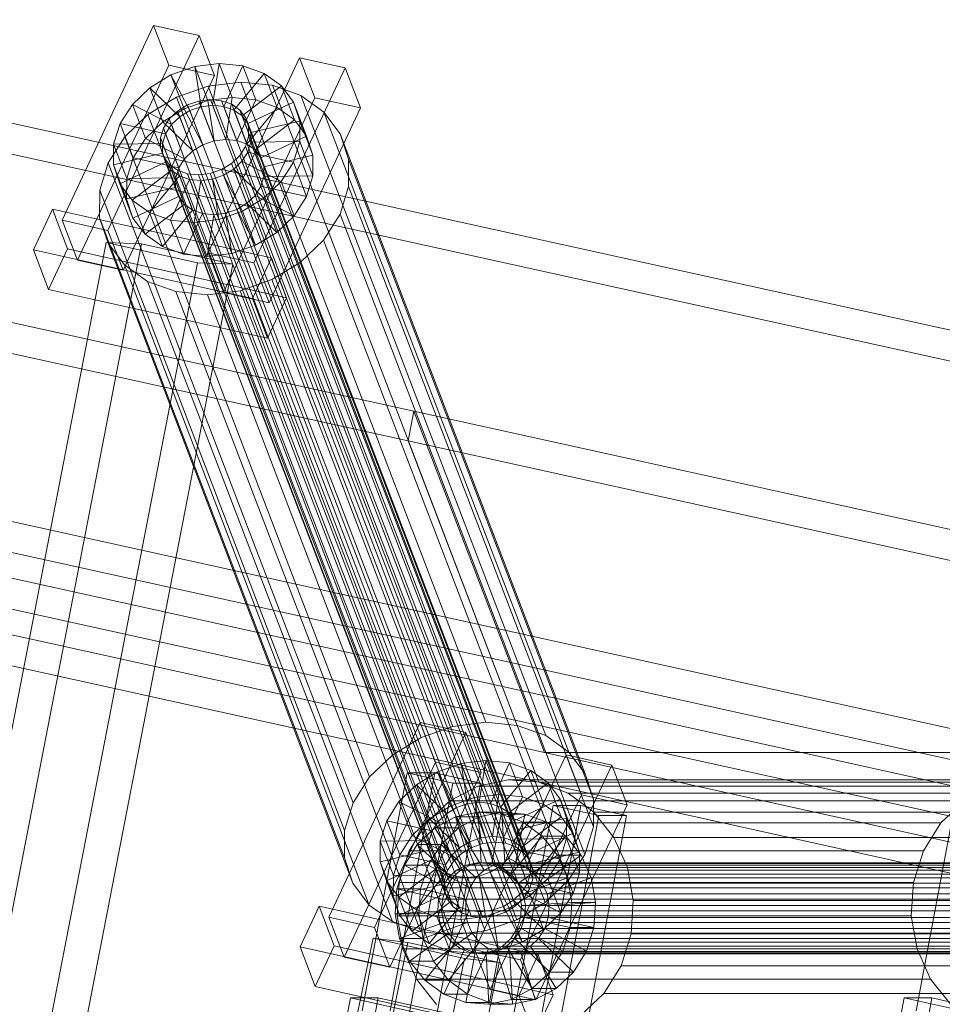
# Model space of a CAD drawing. Header units: millimetres. Extents: x -4738 to 65662, y -68080 to 6847.
# Tile 906 of 1056: x 25953 to 26135, y 864 to 1059. Entities that reach past the tile are written whole.
import ezdxf

# ---------------------------------------------------------------- set-up
doc = ezdxf.new("R2010")
doc.units = ezdxf.units.MM
doc.layers.add('lateral_C10', color=7, linetype='Continuous', lineweight=0)

msp = doc.modelspace()

# ---------------------------------------------------------------- linework, layer by layer
at = {"layer": 'lateral_C10'}
for p, q in [((26030.639, 981.537), (25146.586, 1176.52)), ((25325.001, 1176.52), (26209.054, 981.537)), ((25145.487, 1170.64), (26029.541, 975.657)), ((26207.955, 975.657), (25323.902, 1170.64)), ((26056.444, 914.084), (25172.391, 1109.067)), ((26107.241, 914.084), (25223.188, 1109.067)), ((26158.038, 914.084), (25273.985, 1109.067)), ((25171.292, 1103.187), (26055.345, 908.204)), ((25222.089, 1103.187), (26106.142, 908.204)), ((25272.887, 1103.187), (26156.94, 908.204)), ((25979.218, 1057.751), (25961.177, 1019.236)), ((25982.228, 1049.881), (25979.218, 1057.751)), ((25979.218, 1057.751), (25988.231, 1055.746)), ((25970.191, 1017.231), (25988.231, 1055.746)), ((25988.231, 1055.746), (25991.242, 1047.877)), ((26008.062, 1051.336), (25990.021, 1012.821)), ((26011.072, 1043.466), (26008.062, 1051.336)), ((26008.062, 1051.336), (26017.076, 1049.331)), ((25964.187, 1011.366), (25982.228, 1049.881)), ((25991.242, 1047.877), (25982.228, 1049.881)), ((25982.657, 1047.997), (25987.338, 1049.631)), ((25987.338, 1049.631), (25992.182, 1050.236)), ((25987.338, 1049.631), (25988.59, 1041.68)), ((25989.919, 1042.886), (25987.338, 1049.631)), ((25992.182, 1050.236), (25990.885, 1041.966)), ((25994.763, 1043.49), (25992.182, 1050.236)), ((25992.182, 1050.236), (25996.858, 1049.769)), ((25996.858, 1049.769), (25993.1, 1041.745)), ((25999.439, 1043.024), (25996.858, 1049.769)), ((25996.858, 1049.769), (26001.048, 1048.264)), ((25999.035, 1010.816), (26017.076, 1049.331)), ((26017.076, 1049.331), (26020.086, 1041.461)), ((25991.242, 1047.877), (25973.201, 1009.362)), ((25978.456, 1045.445), (25982.657, 1047.997)), ((25982.657, 1047.997), (25986.373, 1040.906)), ((25985.237, 1041.252), (25982.657, 1047.997)), ((26001.048, 1048.264), (25995.084, 1041.032)), ((26003.628, 1041.519), (26001.048, 1048.264)), ((26001.048, 1048.264), (26004.465, 1045.822)), ((25975.023, 1042.149), (25978.456, 1045.445)), ((25978.456, 1045.445), (25984.383, 1039.697)), ((25981.036, 1038.7), (25978.456, 1045.445)), ((25983.719, 1043.542), (25989.978, 1045.726)), ((25989.978, 1045.726), (25996.453, 1046.534)), ((26038.361, 919.252), (25989.978, 1045.726)), ((25996.453, 1046.534), (26002.704, 1045.911)), ((26044.836, 920.06), (25996.453, 1046.534)), ((26004.465, 1045.822), (25996.703, 1039.876)), ((26002.704, 1045.911), (26008.305, 1043.898)), ((26051.087, 919.436), (26002.704, 1045.911)), ((26007.045, 1039.077), (26004.465, 1045.822)), ((26004.465, 1045.822), (26006.877, 1042.61)), ((25978.103, 1040.13), (25983.719, 1043.542)), ((26032.102, 917.068), (25983.719, 1043.542)), ((25989.919, 1042.886), (25985.237, 1041.252)), ((25985.943, 1042.03), (25988.16, 1042.804)), ((25988.16, 1042.804), (25990.455, 1043.09)), ((26044.285, 896.094), (25988.16, 1042.804)), ((25994.763, 1043.49), (25989.919, 1042.886)), ((25991.171, 1034.935), (25989.919, 1042.886)), ((25990.455, 1043.09), (25992.67, 1042.869)), ((26046.579, 896.38), (25990.455, 1043.09)), ((25992.67, 1042.869), (25994.654, 1042.156)), ((26048.794, 896.159), (25992.67, 1042.869)), ((25993.032, 1004.951), (26011.072, 1043.466)), ((25993.465, 1035.221), (25994.763, 1043.49)), ((25999.439, 1043.024), (25994.763, 1043.49)), ((25995.68, 1035), (25999.439, 1043.024)), ((26003.628, 1041.519), (25999.439, 1043.024)), ((26008.305, 1043.898), (26012.873, 1040.634)), ((26056.688, 917.424), (26008.305, 1043.898)), ((26020.086, 1041.461), (26011.072, 1043.466)), ((25972.591, 1038.333), (25975.023, 1042.149)), ((25975.023, 1042.149), (25982.757, 1038.136)), ((25977.603, 1035.403), (25975.023, 1042.149)), ((25985.237, 1041.252), (25981.036, 1038.7)), ((25982.327, 1039.26), (25983.953, 1040.821)), ((25983.953, 1040.821), (25985.943, 1042.03)), ((26040.077, 894.111), (25983.953, 1040.821)), ((25986.373, 1040.906), (25984.383, 1039.697)), ((25988.953, 1034.161), (25985.237, 1041.252)), ((26042.067, 895.32), (25985.943, 1042.03)), ((25988.59, 1041.68), (25986.373, 1040.906)), ((25986.373, 1040.906), (25988.953, 1034.161)), ((25990.885, 1041.966), (25988.59, 1041.68)), ((25988.59, 1041.68), (25991.171, 1034.935)), ((25990.885, 1041.966), (25993.465, 1035.221)), ((25993.1, 1041.745), (25990.885, 1041.966)), ((25993.1, 1041.745), (25995.68, 1035)), ((25995.084, 1041.032), (25993.1, 1041.745)), ((25994.654, 1042.156), (25996.273, 1041)), ((26050.779, 895.446), (25994.654, 1042.156)), ((25995.084, 1041.032), (25997.665, 1034.287)), ((25996.703, 1039.876), (25995.084, 1041.032)), ((25996.273, 1041), (25997.415, 1039.478)), ((26052.397, 894.289), (25996.273, 1041)), ((25997.665, 1034.287), (26003.628, 1041.519)), ((26006.877, 1042.61), (25997.845, 1038.354)), ((26020.086, 1041.461), (26002.045, 1002.946)), ((26007.045, 1039.077), (26003.628, 1041.519)), ((26009.457, 1035.865), (26006.877, 1042.61)), ((26006.877, 1042.61), (26008.12, 1038.848)), ((25973.514, 1035.723), (25978.103, 1040.13)), ((26026.486, 913.656), (25978.103, 1040.13)), ((25981.175, 1037.452), (25982.327, 1039.26)), ((26038.451, 892.549), (25982.327, 1039.26)), ((25984.383, 1039.697), (25982.757, 1038.136)), ((25984.383, 1039.697), (25986.963, 1032.952)), ((25996.703, 1039.876), (25999.283, 1033.13)), ((25997.845, 1038.354), (25996.703, 1039.876)), ((25997.415, 1039.478), (25998.004, 1037.696)), ((26053.54, 892.768), (25997.415, 1039.478)), ((25999.283, 1033.13), (26007.045, 1039.077)), ((26009.457, 1035.865), (26007.045, 1039.077)), ((26012.873, 1040.634), (26016.098, 1036.341)), ((26061.256, 914.16), (26012.873, 1040.634)), ((25971.326, 1034.257), (25972.591, 1038.333)), ((25981.605, 1036.328), (25972.591, 1038.333)), ((25972.591, 1038.333), (25975.171, 1031.587)), ((25981.036, 1038.7), (25977.603, 1035.403)), ((25980.576, 1035.522), (25981.175, 1037.452)), ((25986.963, 1032.952), (25981.036, 1038.7)), ((25981.175, 1037.452), (26037.299, 890.742)), ((25982.757, 1038.136), (25981.605, 1036.328)), ((25982.757, 1038.136), (25985.337, 1031.39)), ((25997.845, 1038.354), (26000.426, 1031.609)), ((25998.434, 1036.572), (25997.845, 1038.354)), ((25998.004, 1037.696), (25997.999, 1035.774)), ((26054.128, 890.986), (25998.004, 1037.696)), ((26008.12, 1038.848), (25998.434, 1036.572)), ((26008.12, 1038.848), (26008.108, 1034.79)), ((26010.7, 1032.102), (26008.12, 1038.848)), ((25970.263, 1030.622), (25973.514, 1035.723)), ((26021.897, 909.249), (25973.514, 1035.723)), ((25977.603, 1035.403), (25975.171, 1031.587)), ((25985.337, 1031.39), (25977.603, 1035.403)), ((25980.57, 1033.6), (25980.576, 1035.522)), ((26036.7, 888.811), (25980.576, 1035.522)), ((25981.605, 1036.328), (25981.006, 1034.397)), ((25984.185, 1029.583), (25981.605, 1036.328)), ((25991.171, 1034.935), (25993.465, 1035.221)), ((25993.465, 1035.221), (25995.68, 1035)), ((25995.68, 1035), (25997.665, 1034.287)), ((25997.999, 1035.774), (25997.4, 1033.844)), ((26054.123, 889.064), (25997.999, 1035.774)), ((25998.429, 1034.65), (25998.434, 1036.572)), ((25998.434, 1036.572), (26001.015, 1029.827)), ((26000.426, 1031.609), (26009.457, 1035.865)), ((26010.7, 1032.102), (26009.457, 1035.865)), ((26016.098, 1036.341), (26017.759, 1031.31)), ((26064.481, 909.866), (26016.098, 1036.341)), ((25971.315, 1030.2), (25971.326, 1034.257)), ((25971.326, 1034.257), (25981.006, 1034.397)), ((25973.907, 1027.512), (25971.326, 1034.257)), ((25981.159, 1031.817), (25980.57, 1033.6)), ((26036.695, 886.889), (25980.57, 1033.6)), ((25981.006, 1034.397), (25981, 1032.475)), ((25981.006, 1034.397), (25983.586, 1027.652)), ((25986.963, 1032.952), (25988.953, 1034.161)), ((25988.953, 1034.161), (25991.171, 1034.935)), ((25997.4, 1033.844), (25996.248, 1032.036)), ((26053.524, 887.133), (25997.4, 1033.844)), ((25997.665, 1034.287), (25999.283, 1033.13)), ((25997.83, 1032.719), (25998.429, 1034.65)), ((26008.108, 1034.79), (25998.429, 1034.65)), ((25998.429, 1034.65), (26001.009, 1027.905)), ((25999.283, 1033.13), (26000.426, 1031.609)), ((26008.108, 1034.79), (26006.843, 1030.715)), ((26010.689, 1028.045), (26008.108, 1034.79)), ((25971.315, 1030.2), (25981, 1032.475)), ((25975.171, 1031.587), (25973.907, 1027.512)), ((25975.171, 1031.587), (25984.185, 1029.583)), ((25981, 1032.475), (25981.589, 1030.693)), ((25981, 1032.475), (25983.581, 1025.73)), ((25982.301, 1030.296), (25981.159, 1031.817)), ((26037.283, 885.107), (25981.159, 1031.817)), ((25984.185, 1029.583), (25985.337, 1031.39)), ((25985.337, 1031.39), (25986.963, 1032.952)), ((25996.248, 1032.036), (25994.621, 1030.475)), ((26052.372, 885.326), (25996.248, 1032.036)), ((25996.678, 1030.912), (25997.83, 1032.719)), ((26006.843, 1030.715), (25997.83, 1032.719)), ((25997.83, 1032.719), (26000.41, 1025.974)), ((26000.426, 1031.609), (26001.015, 1029.827)), ((26001.015, 1029.827), (26010.7, 1032.102)), ((26010.689, 1028.045), (26010.7, 1032.102)), ((26017.759, 1031.31), (26017.744, 1025.886)), ((26066.142, 904.836), (26017.759, 1031.31)), ((25968.572, 1025.174), (25970.263, 1030.622)), ((25970.263, 1030.622), (26018.646, 904.147)), ((25972.557, 1026.437), (25971.315, 1030.2)), ((25973.895, 1023.454), (25971.315, 1030.2)), ((25972.557, 1026.437), (25981.589, 1030.693)), ((25974.97, 1023.225), (25982.731, 1029.172)), ((25981.589, 1030.693), (25982.731, 1029.172)), ((25981.589, 1030.693), (25984.169, 1023.948)), ((25983.92, 1029.139), (25982.301, 1030.296)), ((26038.426, 883.585), (25982.301, 1030.296)), ((25982.731, 1029.172), (25984.35, 1028.015)), ((25982.731, 1029.172), (25985.312, 1022.426)), ((25983.586, 1027.652), (25984.185, 1029.583)), ((25985.904, 1028.426), (25983.92, 1029.139)), ((26040.044, 882.429), (25983.92, 1029.139)), ((25992.632, 1029.266), (25990.414, 1028.492)), ((25994.621, 1030.475), (25992.632, 1029.266)), ((26048.756, 882.555), (25992.632, 1029.266)), ((25993.062, 1028.141), (25995.051, 1029.35)), ((26050.746, 883.764), (25994.621, 1030.475)), ((25995.051, 1029.35), (25996.678, 1030.912)), ((26000.978, 1023.602), (25995.051, 1029.35)), ((25995.051, 1029.35), (25997.632, 1022.605)), ((26004.412, 1026.899), (25996.678, 1030.912)), ((25996.678, 1030.912), (25999.258, 1024.166)), ((26001.015, 1029.827), (26001.009, 1027.905)), ((26006.843, 1030.715), (26004.412, 1026.899)), ((26009.424, 1023.969), (26006.843, 1030.715)), ((25973.907, 1027.512), (25973.895, 1023.454)), ((25983.586, 1027.652), (25973.907, 1027.512)), ((25978.387, 1020.783), (25984.35, 1028.015)), ((25982.576, 1019.278), (25986.335, 1027.302)), ((25983.581, 1025.73), (25983.586, 1027.652)), ((25984.35, 1028.015), (25986.335, 1027.302)), ((25984.35, 1028.015), (25986.931, 1021.27)), ((25988.119, 1028.205), (25985.904, 1028.426)), ((26042.029, 881.716), (25985.904, 1028.426)), ((25986.335, 1027.302), (25988.549, 1027.081)), ((25986.335, 1027.302), (25988.915, 1020.557)), ((25990.414, 1028.492), (25988.119, 1028.205)), ((26044.244, 881.495), (25988.119, 1028.205)), ((25988.549, 1027.081), (25990.844, 1027.367)), ((26046.538, 881.781), (25990.414, 1028.492)), ((25990.844, 1027.367), (25993.062, 1028.141)), ((25992.096, 1019.416), (25990.844, 1027.367)), ((25990.844, 1027.367), (25993.424, 1020.622)), ((25996.778, 1021.05), (25993.062, 1028.141)), ((25993.062, 1028.141), (25995.642, 1021.396)), ((26001.009, 1027.905), (26000.41, 1025.974)), ((26001.009, 1027.905), (26010.689, 1028.045)), ((26009.424, 1023.969), (26010.689, 1028.045)), ((25974.97, 1023.225), (25972.557, 1026.437)), ((25975.138, 1019.692), (25972.557, 1026.437)), ((25983.581, 1025.73), (25973.895, 1023.454)), ((25984.169, 1023.948), (25983.581, 1025.73)), ((25987.252, 1018.812), (25988.549, 1027.081)), ((25988.549, 1027.081), (25991.13, 1020.336)), ((26000.41, 1025.974), (25999.258, 1024.166)), ((26000.41, 1025.974), (26009.424, 1023.969)), ((26004.412, 1026.899), (26000.978, 1023.602)), ((26006.992, 1020.153), (26004.412, 1026.899)), ((26017.744, 1025.886), (26016.053, 1020.438)), ((26066.127, 899.412), (26017.744, 1025.886)), ((25968.557, 1019.749), (25968.572, 1025.174)), ((26016.955, 898.699), (25968.572, 1025.174)), ((25973.895, 1023.454), (25975.138, 1019.692)), ((25984.169, 1023.948), (25975.138, 1019.692)), ((25985.312, 1022.426), (25984.169, 1023.948)), ((26000.978, 1023.602), (25996.778, 1021.05)), ((25999.258, 1024.166), (25997.632, 1022.605)), ((25999.258, 1024.166), (26006.992, 1020.153)), ((26003.559, 1016.857), (26000.978, 1023.602)), ((26006.992, 1020.153), (26009.424, 1023.969)), ((25959.224, 1021.442), (25955.466, 1013.418)), ((25962.235, 1013.573), (25959.224, 1021.442)), ((25959.224, 1021.442), (26002.491, 1011.819)), ((25978.387, 1020.783), (25974.97, 1023.225)), ((25977.55, 1016.48), (25974.97, 1023.225)), ((25985.312, 1022.426), (25977.55, 1016.48)), ((25986.931, 1021.27), (25985.312, 1022.426)), ((25995.642, 1021.396), (25993.424, 1020.622)), ((25997.632, 1022.605), (25995.642, 1021.396)), ((25995.642, 1021.396), (25999.358, 1014.305)), ((25997.632, 1022.605), (26003.559, 1016.857)), ((25970.218, 1014.719), (25968.557, 1019.749)), ((26016.94, 893.275), (25968.557, 1019.749)), ((25975.138, 1019.692), (25977.55, 1016.48)), ((25982.576, 1019.278), (25978.387, 1020.783)), ((25980.967, 1014.038), (25978.387, 1020.783)), ((25986.931, 1021.27), (25980.967, 1014.038)), ((25988.915, 1020.557), (25985.156, 1012.533)), ((25988.915, 1020.557), (25986.931, 1021.27)), ((25992.096, 1019.416), (25987.252, 1018.812)), ((25991.13, 1020.336), (25988.915, 1020.557)), ((25991.13, 1020.336), (25989.832, 1012.066)), ((25993.424, 1020.622), (25991.13, 1020.336)), ((25996.778, 1021.05), (25992.096, 1019.416)), ((25994.676, 1012.671), (25992.096, 1019.416)), ((25993.424, 1020.622), (25994.676, 1012.671)), ((25999.358, 1014.305), (25996.778, 1021.05)), ((26003.559, 1016.857), (26006.992, 1020.153)), ((26016.053, 1020.438), (26012.802, 1015.336)), ((26064.436, 893.963), (26016.053, 1020.438)), ((25970.191, 1017.231), (25961.177, 1019.236)), ((25961.177, 1019.236), (25964.187, 1011.366)), ((25987.252, 1018.812), (25982.576, 1019.278)), ((25985.156, 1012.533), (25982.576, 1019.278)), ((25989.832, 1012.066), (25987.252, 1018.812)), ((25973.201, 1009.362), (25970.191, 1017.231)), ((25977.55, 1016.48), (25980.967, 1014.038)), ((25999.358, 1014.305), (26003.559, 1016.857)), ((25969.852, 1014.826), (25931.338, 816.325)), ((25938.324, 816.075), (25976.838, 1014.576)), ((25958.476, 1005.549), (25962.235, 1013.573)), ((26005.501, 1003.95), (25962.235, 1013.573)), ((25969.852, 1014.826), (25987.888, 1010.816)), ((25976.838, 1014.576), (25969.852, 1014.826)), ((25973.443, 1010.426), (25970.218, 1014.719)), ((26018.601, 888.245), (25970.218, 1014.719)), ((25994.874, 1010.566), (25976.838, 1014.576)), ((25980.967, 1014.038), (25985.156, 1012.533)), ((25994.676, 1012.671), (25999.358, 1014.305)), ((26012.802, 1015.336), (26008.212, 1010.93)), ((26061.185, 888.862), (26012.802, 1015.336)), ((25998.732, 1003.795), (25955.466, 1013.418)), ((25955.466, 1013.418), (25958.476, 1005.549)), ((25985.156, 1012.533), (25989.832, 1012.066)), ((25989.832, 1012.066), (25994.676, 1012.671)), ((25999.035, 1010.816), (25990.021, 1012.821)), ((25990.021, 1012.821), (25993.032, 1004.951)), ((25998.732, 1003.795), (26002.491, 1011.819)), ((26002.491, 1011.819), (26005.501, 1003.95)), ((25949.374, 812.315), (25987.888, 1010.816)), ((25956.36, 812.065), (25994.874, 1010.566)), ((25964.187, 1011.366), (25973.201, 1009.362)), ((25978.011, 1007.161), (25973.443, 1010.426)), ((26021.826, 883.951), (25973.443, 1010.426)), ((25987.888, 1010.816), (25994.874, 1010.566)), ((26002.045, 1002.946), (25999.035, 1010.816)), ((26008.212, 1010.93), (26002.597, 1007.518)), ((26056.595, 884.455), (26008.212, 1010.93)), ((25983.611, 1005.149), (25978.011, 1007.161)), ((26026.394, 880.687), (25978.011, 1007.161)), ((26002.597, 1007.518), (25996.338, 1005.333)), ((26050.98, 881.043), (26002.597, 1007.518)), ((25958.476, 1005.549), (26001.743, 995.926)), ((25989.862, 1004.526), (25983.611, 1005.149)), ((26031.994, 878.674), (25983.611, 1005.149)), ((25996.338, 1005.333), (25989.862, 1004.526)), ((26038.245, 878.051), (25989.862, 1004.526)), ((25993.032, 1004.951), (26002.045, 1002.946)), ((26044.721, 878.859), (25996.338, 1005.333)), ((26005.501, 1003.95), (26001.743, 995.926)), ((26001.743, 995.926), (25998.732, 1003.795)), ((26030.639, 981.537), (26029.541, 975.657)), ((26914.693, 786.554), (26030.639, 981.537)), ((26030.639, 981.537), (26056.444, 914.084)), ((26055.345, 908.204), (26029.541, 975.657)), ((26029.541, 975.657), (26913.594, 780.674)), ((26031.901, 920.034), (26013.861, 881.519)), ((26034.912, 912.165), (26031.901, 920.034)), ((26031.901, 920.034), (26040.915, 918.029)), ((26038.361, 919.252), (26032.102, 917.068)), ((26044.836, 920.06), (26038.361, 919.252)), ((26051.087, 919.436), (26044.836, 920.06)), ((26056.688, 917.424), (26051.087, 919.436)), ((26022.874, 879.514), (26040.915, 918.029)), ((26032.102, 917.068), (26026.486, 913.656)), ((26040.915, 918.029), (26043.926, 910.16)), ((26061.256, 914.16), (26056.688, 917.424)), ((26026.486, 913.656), (26021.897, 909.249)), ((26040.022, 911.915), (26044.866, 912.519)), ((26060.746, 913.619), (26042.705, 875.104)), ((26044.866, 912.519), (26043.569, 904.249)), ((26047.447, 905.774), (26044.866, 912.519)), ((26044.866, 912.519), (26049.542, 912.053)), ((26940.497, 719.101), (26056.444, 914.084)), ((26056.444, 914.084), (26107.241, 914.084)), ((26063.756, 905.749), (26060.746, 913.619)), ((26060.746, 913.619), (26069.76, 911.614)), ((26064.481, 909.866), (26061.256, 914.16)), ((26991.294, 719.101), (26107.241, 914.084)), ((26107.241, 914.084), (26158.038, 914.084)), ((26016.871, 873.65), (26034.912, 912.165)), ((26043.926, 910.16), (26034.912, 912.165)), ((26035.34, 910.281), (26040.022, 911.915)), ((26040.022, 911.915), (26041.274, 903.963)), ((26042.603, 905.169), (26040.022, 911.915)), ((26049.542, 912.053), (26045.784, 904.029)), ((26053.731, 910.547), (26047.768, 903.315)), ((26052.123, 905.307), (26049.542, 912.053)), ((26049.542, 912.053), (26053.731, 910.547)), ((26051.719, 873.099), (26069.76, 911.614)), ((26056.312, 903.802), (26053.731, 910.547)), ((26053.731, 910.547), (26057.149, 908.105)), ((26069.76, 911.614), (26072.77, 903.745)), ((26021.897, 909.249), (26018.646, 904.147)), ((26029.321, 910.062), (26020.463, 863.037)), ((26043.926, 910.16), (26025.885, 871.645)), ((26025.934, 863.037), (26034.792, 910.062)), ((26034.792, 910.062), (26029.321, 910.062)), ((26029.321, 910.062), (26038.339, 908.058)), ((26031.14, 907.728), (26035.34, 910.281)), ((26043.81, 908.058), (26034.792, 910.062)), ((26035.34, 910.281), (26039.056, 903.189)), ((26037.921, 903.535), (26035.34, 910.281)), ((26043.264, 907.416), (26049.257, 908.674)), ((26049.257, 908.674), (26055.345, 908.204)), ((26150.851, 908.674), (26049.257, 908.674)), ((26066.142, 904.836), (26064.481, 909.866)), ((26138.731, 910.062), (26129.873, 863.037)), ((26027.706, 904.432), (26031.14, 907.728)), ((26029.481, 861.032), (26038.339, 908.058)), ((26031.14, 907.728), (26037.067, 901.98)), ((26033.72, 900.983), (26031.14, 907.728)), ((26043.81, 908.058), (26034.952, 861.032)), ((26037.775, 904.516), (26043.264, 907.416)), ((26038.339, 908.058), (26043.81, 908.058)), ((26144.859, 907.416), (26043.264, 907.416)), ((26057.149, 908.105), (26049.387, 902.159)), ((26106.142, 908.204), (26055.345, 908.204)), ((26055.345, 908.204), (26939.398, 713.221)), ((26055.345, 908.204), (26061.114, 906.038)), ((26156.94, 908.204), (26055.345, 908.204)), ((26059.729, 901.36), (26057.149, 908.105)), ((26057.149, 908.105), (26059.561, 904.894)), ((26156.94, 908.204), (26106.142, 908.204)), ((26106.142, 908.204), (26990.195, 713.221)), ((26042.603, 905.169), (26037.921, 903.535)), ((26047.447, 905.774), (26042.603, 905.169)), ((26043.855, 897.218), (26042.603, 905.169)), ((26045.715, 867.234), (26063.756, 905.749)), ((26046.149, 897.504), (26047.447, 905.774)), ((26052.123, 905.307), (26047.447, 905.774)), ((26048.364, 897.283), (26052.123, 905.307)), ((26059.561, 904.894), (26050.529, 900.638)), ((26056.312, 903.802), (26052.123, 905.307)), ((26062.141, 898.148), (26059.561, 904.894)), ((26059.561, 904.894), (26060.803, 901.131)), ((26061.114, 906.038), (26066.17, 902.324)), ((26162.708, 906.038), (26061.114, 906.038)), ((26072.77, 903.745), (26063.756, 905.749)), ((26066.127, 899.412), (26066.142, 904.836)), ((26018.646, 904.147), (26016.955, 898.699)), ((26025.275, 900.616), (26027.706, 904.432)), ((26027.706, 904.432), (26035.44, 900.419)), ((26030.287, 897.687), (26027.706, 904.432)), ((26033.164, 900.171), (26037.775, 904.516)), ((26037.921, 903.535), (26033.72, 900.983)), ((26039.056, 903.189), (26037.067, 901.98)), ((26139.37, 904.516), (26037.775, 904.516)), ((26041.637, 896.444), (26037.921, 903.535)), ((26041.274, 903.963), (26039.056, 903.189)), ((26039.056, 903.189), (26041.637, 896.444)), ((26043.569, 904.249), (26041.274, 903.963)), ((26041.274, 903.963), (26043.855, 897.218)), ((26043.569, 904.249), (26046.149, 897.504)), ((26045.784, 904.029), (26043.569, 904.249)), ((26045.784, 904.029), (26048.364, 897.283)), ((26047.768, 903.315), (26045.784, 904.029)), ((26047.768, 903.315), (26050.348, 896.57)), ((26049.387, 902.159), (26047.768, 903.315)), ((26058.179, 903.647), (26049.321, 856.622)), ((26050.348, 896.57), (26056.312, 903.802)), ((26072.77, 903.745), (26054.729, 865.23)), ((26054.792, 856.622), (26063.65, 903.647)), ((26059.729, 901.36), (26056.312, 903.802)), ((26063.65, 903.647), (26058.179, 903.647)), ((26058.179, 903.647), (26067.197, 901.642)), ((26072.668, 901.642), (26063.65, 903.647)), ((26139.37, 904.516), (26134.759, 900.171)), ((26033.72, 900.983), (26030.287, 897.687)), ((26039.647, 895.235), (26033.72, 900.983)), ((26034.769, 899.175), (26038.875, 901.344)), ((26037.067, 901.98), (26035.44, 900.419)), ((26037.067, 901.98), (26039.647, 895.235)), ((26038.875, 901.344), (26043.358, 902.285)), ((26038.875, 901.344), (26041.786, 891.857)), ((26043.564, 901.344), (26038.875, 901.344)), ((26043.564, 901.344), (26039.458, 899.175)), ((26043.358, 902.285), (26043.909, 892.303)), ((26048.047, 902.285), (26043.358, 902.285)), ((26043.358, 902.285), (26047.912, 901.934)), ((26048.047, 902.285), (26043.564, 901.344)), ((26046.475, 891.857), (26043.564, 901.344)), ((26047.912, 901.934), (26046.066, 892.137)), ((26052.601, 901.934), (26047.912, 901.934)), ((26047.912, 901.934), (26052.227, 900.313)), ((26048.598, 892.303), (26048.047, 902.285)), ((26052.601, 901.934), (26048.047, 902.285)), ((26049.387, 902.159), (26051.967, 895.414)), ((26050.529, 900.638), (26049.387, 902.159)), ((26050.755, 892.137), (26052.601, 901.934)), ((26060.803, 901.131), (26051.118, 898.855)), ((26051.967, 895.414), (26059.729, 901.36)), ((26056.916, 900.313), (26052.601, 901.934)), ((26058.339, 854.617), (26067.197, 901.642)), ((26062.141, 898.148), (26059.729, 901.36)), ((26060.803, 901.131), (26060.792, 897.074)), ((26063.384, 894.386), (26060.803, 901.131)), ((26072.668, 901.642), (26063.81, 854.617)), ((26066.17, 902.324), (26070.169, 897.315)), ((26167.765, 902.324), (26066.17, 902.324)), ((26067.197, 901.642), (26072.668, 901.642)), ((26024.01, 896.54), (26025.275, 900.616)), ((26034.288, 898.611), (26025.275, 900.616)), ((26025.275, 900.616), (26027.855, 893.871)), ((26029.745, 894.678), (26033.164, 900.171)), ((26031.32, 895.925), (26034.769, 899.175)), ((26134.759, 900.171), (26033.164, 900.171)), ((26035.44, 900.419), (26034.288, 898.611)), ((26034.769, 899.175), (26039.841, 890.83)), ((26039.458, 899.175), (26034.769, 899.175)), ((26035.44, 900.419), (26038.021, 893.674)), ((26039.458, 899.175), (26036.009, 895.925)), ((26044.53, 890.83), (26039.458, 899.175)), ((26052.227, 900.313), (26048.11, 891.369)), ((26050.529, 900.638), (26053.11, 893.892)), ((26051.118, 898.855), (26050.529, 900.638)), ((26051.112, 896.933), (26051.118, 898.855)), ((26051.118, 898.855), (26053.698, 892.11)), ((26056.916, 900.313), (26052.227, 900.313)), ((26052.227, 900.313), (26056.009, 897.535)), ((26052.799, 891.369), (26056.916, 900.313)), ((26060.698, 897.535), (26056.916, 900.313)), ((26064.436, 893.963), (26066.127, 899.412)), ((26134.759, 900.171), (26131.34, 894.678)), ((26016.955, 898.699), (26016.94, 893.275)), ((26030.287, 897.687), (26027.855, 893.871)), ((26038.021, 893.674), (26030.287, 897.687)), ((26034.288, 898.611), (26033.689, 896.681)), ((26036.869, 891.866), (26034.288, 898.611)), ((26041.637, 896.444), (26043.855, 897.218)), ((26043.855, 897.218), (26046.149, 897.504)), ((26046.149, 897.504), (26048.364, 897.283)), ((26048.364, 897.283), (26050.348, 896.57)), ((26056.009, 897.535), (26049.902, 890.053)), ((26050.513, 895.003), (26051.112, 896.933)), ((26060.792, 897.074), (26051.112, 896.933)), ((26051.112, 896.933), (26053.693, 890.188)), ((26053.11, 893.892), (26062.141, 898.148)), ((26054.591, 890.053), (26060.698, 897.535)), ((26060.698, 897.535), (26056.009, 897.535)), ((26056.009, 897.535), (26059.001, 893.788)), ((26060.792, 897.074), (26059.527, 892.998)), ((26063.69, 893.788), (26060.698, 897.535)), ((26063.372, 890.328), (26060.792, 897.074)), ((26063.384, 894.386), (26062.141, 898.148)), ((26070.169, 897.315), (26072.838, 891.352)), ((26171.764, 897.315), (26070.169, 897.315)), ((26023.999, 892.483), (26024.01, 896.54)), ((26024.01, 896.54), (26033.689, 896.681)), ((26026.59, 889.795), (26024.01, 896.54)), ((26028.763, 891.816), (26031.32, 895.925)), ((26031.32, 895.925), (26038.207, 889.291)), ((26036.009, 895.925), (26031.32, 895.925)), ((26036.009, 895.925), (26033.452, 891.816)), ((26033.689, 896.681), (26033.684, 894.759)), ((26033.689, 896.681), (26036.27, 889.935)), ((26042.896, 889.291), (26036.009, 895.925)), ((26038.021, 893.674), (26039.647, 895.235)), ((26039.647, 895.235), (26041.637, 896.444)), ((26042.067, 895.32), (26040.077, 894.111)), ((26044.285, 896.094), (26042.067, 895.32)), ((26046.579, 896.38), (26044.285, 896.094)), ((26048.794, 896.159), (26046.579, 896.38)), ((26050.779, 895.446), (26048.794, 896.159)), ((26049.362, 893.195), (26050.513, 895.003)), ((26050.348, 896.57), (26051.967, 895.414)), ((26059.527, 892.998), (26050.513, 895.003)), ((26050.513, 895.003), (26053.094, 888.257)), ((26052.397, 894.289), (26050.779, 895.446)), ((26051.967, 895.414), (26053.11, 893.892)), ((26016.94, 893.275), (26018.601, 888.245)), ((26023.999, 892.483), (26033.684, 894.759)), ((26025.241, 888.72), (26034.273, 892.976)), ((26027.855, 893.871), (26026.59, 889.795)), ((26027.752, 888.411), (26029.745, 894.678)), ((26027.855, 893.871), (26036.869, 891.866)), ((26131.34, 894.678), (26029.745, 894.678)), ((26033.684, 894.759), (26034.273, 892.976)), ((26033.684, 894.759), (26036.264, 888.013)), ((26034.273, 892.976), (26035.415, 891.455)), ((26034.273, 892.976), (26036.853, 886.231)), ((26036.869, 891.866), (26038.021, 893.674)), ((26040.077, 894.111), (26038.451, 892.549)), ((26047.735, 891.634), (26049.362, 893.195)), ((26057.095, 889.182), (26049.362, 893.195)), ((26049.362, 893.195), (26051.942, 886.45)), ((26059.001, 893.788), (26051.319, 888.278)), ((26053.54, 892.768), (26052.397, 894.289)), ((26053.11, 893.892), (26053.698, 892.11)), ((26053.698, 892.11), (26063.384, 894.386)), ((26056.008, 888.278), (26063.69, 893.788)), ((26059.527, 892.998), (26057.095, 889.182)), ((26063.69, 893.788), (26059.001, 893.788)), ((26059.001, 893.788), (26060.998, 889.328)), ((26062.108, 886.253), (26059.527, 892.998)), ((26061.185, 888.862), (26064.436, 893.963)), ((26063.372, 890.328), (26063.384, 894.386)), ((26065.687, 889.328), (26063.69, 893.788)), ((26131.34, 894.678), (26129.346, 888.411)), ((26025.241, 888.72), (26023.999, 892.483)), ((26026.579, 885.738), (26023.999, 892.483)), ((26027.271, 887.128), (26028.763, 891.816)), ((26027.653, 885.508), (26035.415, 891.455)), ((26028.763, 891.816), (26036.996, 887.344)), ((26033.452, 891.816), (26028.763, 891.816)), ((26033.452, 891.816), (26031.96, 887.128)), ((26041.685, 887.344), (26033.452, 891.816)), ((26035.415, 891.455), (26037.034, 890.298)), ((26035.415, 891.455), (26037.996, 884.71)), ((26036.27, 889.935), (26036.869, 891.866)), ((26038.451, 892.549), (26037.299, 890.742)), ((26039.059, 890.83), (26041.004, 891.857)), ((26041.786, 891.857), (26039.841, 890.83)), ((26041.004, 891.857), (26043.128, 892.303)), ((26156.666, 891.857), (26041.004, 891.857)), ((26043.909, 892.303), (26041.786, 891.857)), ((26041.786, 891.857), (26046.475, 891.857)), ((26043.128, 892.303), (26045.285, 892.137)), ((26158.789, 892.303), (26043.128, 892.303)), ((26043.909, 892.303), (26048.598, 892.303)), ((26046.066, 892.137), (26043.909, 892.303)), ((26044.53, 890.83), (26046.475, 891.857)), ((26045.285, 892.137), (26047.329, 891.369)), ((26160.947, 892.137), (26045.285, 892.137)), ((26045.745, 890.425), (26047.735, 891.634)), ((26046.066, 892.137), (26050.755, 892.137)), ((26048.11, 891.369), (26046.066, 892.137)), ((26046.475, 891.857), (26048.598, 892.303)), ((26047.329, 891.369), (26049.121, 890.053)), ((26162.991, 891.369), (26047.329, 891.369)), ((26053.662, 885.885), (26047.735, 891.634)), ((26047.735, 891.634), (26050.316, 884.888)), ((26048.11, 891.369), (26052.799, 891.369)), ((26049.902, 890.053), (26048.11, 891.369)), ((26048.598, 892.303), (26050.755, 892.137)), ((26050.755, 892.137), (26052.799, 891.369)), ((26052.799, 891.369), (26054.591, 890.053)), ((26054.128, 890.986), (26053.54, 892.768)), ((26053.698, 892.11), (26053.693, 890.188)), ((26072.838, 891.352), (26073.996, 884.841)), ((26174.433, 891.352), (26072.838, 891.352)), ((26026.59, 889.795), (26026.579, 885.738)), ((26036.27, 889.935), (26026.59, 889.795)), ((26031.071, 883.067), (26037.034, 890.298)), ((26035.26, 881.561), (26039.018, 889.585)), ((26036.214, 887.344), (26037.426, 889.291)), ((26036.264, 888.013), (26036.27, 889.935)), ((26037.299, 890.742), (26036.7, 888.811)), ((26038.207, 889.291), (26036.996, 887.344)), ((26037.034, 890.298), (26039.018, 889.585)), ((26037.034, 890.298), (26039.614, 883.553)), ((26037.426, 889.291), (26039.059, 890.83)), ((26153.087, 889.291), (26037.426, 889.291)), ((26039.841, 890.83), (26038.207, 889.291)), ((26038.207, 889.291), (26042.896, 889.291)), ((26039.018, 889.585), (26041.233, 889.364)), ((26039.018, 889.585), (26041.599, 882.84)), ((26154.721, 890.83), (26039.059, 890.83)), ((26039.841, 890.83), (26044.53, 890.83)), ((26039.936, 881.095), (26041.233, 889.364)), ((26041.233, 889.364), (26043.528, 889.651)), ((26041.233, 889.364), (26043.814, 882.619)), ((26041.685, 887.344), (26042.896, 889.291)), ((26042.896, 889.291), (26044.53, 890.83)), ((26043.528, 889.651), (26045.745, 890.425)), ((26044.78, 881.699), (26043.528, 889.651)), ((26043.528, 889.651), (26046.108, 882.905)), ((26049.462, 883.333), (26045.745, 890.425)), ((26045.745, 890.425), (26048.326, 883.679)), ((26049.121, 890.053), (26050.538, 888.278)), ((26164.782, 890.053), (26049.121, 890.053)), ((26049.902, 890.053), (26054.591, 890.053)), ((26051.319, 888.278), (26049.902, 890.053)), ((26060.998, 889.328), (26052.265, 886.165)), ((26053.693, 890.188), (26053.094, 888.257)), ((26053.524, 887.133), (26054.123, 889.064)), ((26057.095, 889.182), (26053.662, 885.885)), ((26053.693, 890.188), (26063.372, 890.328)), ((26054.123, 889.064), (26054.128, 890.986)), ((26054.591, 890.053), (26056.008, 888.278)), ((26056.954, 886.165), (26065.687, 889.328)), ((26059.676, 882.437), (26057.095, 889.182)), ((26065.687, 889.328), (26060.998, 889.328)), ((26060.998, 889.328), (26061.864, 884.458)), ((26062.108, 886.253), (26063.372, 890.328)), ((26066.553, 884.458), (26065.687, 889.328)), ((26018.601, 888.245), (26021.826, 883.951)), ((26027.653, 885.508), (26025.241, 888.72)), ((26027.822, 881.975), (26025.241, 888.72)), ((26036.264, 888.013), (26026.579, 885.738)), ((26026.948, 882.181), (26027.271, 887.128)), ((26036.289, 885.124), (26027.271, 887.128)), ((26027.271, 887.128), (26031.96, 887.128)), ((26027.319, 881.797), (26027.752, 888.411)), ((26027.752, 888.411), (26129.346, 888.411)), ((26031.96, 887.128), (26031.637, 882.181)), ((26031.96, 887.128), (26040.978, 885.124)), ((26035.508, 885.124), (26036.214, 887.344)), ((26151.876, 887.344), (26036.214, 887.344)), ((26036.853, 886.231), (26036.264, 888.013)), ((26036.996, 887.344), (26036.289, 885.124)), ((26036.7, 888.811), (26036.695, 886.889)), ((26036.996, 887.344), (26041.685, 887.344)), ((26040.978, 885.124), (26041.685, 887.344)), ((26050.538, 888.278), (26051.483, 886.165)), ((26166.199, 888.278), (26050.538, 888.278)), ((26051.319, 888.278), (26056.008, 888.278)), ((26052.265, 886.165), (26051.319, 888.278)), ((26053.094, 888.257), (26051.942, 886.45)), ((26052.372, 885.326), (26053.524, 887.133)), ((26053.094, 888.257), (26062.108, 886.253)), ((26056.008, 888.278), (26056.954, 886.165)), ((26056.595, 884.455), (26061.185, 888.862)), ((26129.346, 888.411), (26128.914, 881.797)), ((26026.579, 885.738), (26027.822, 881.975)), ((26031.071, 883.067), (26027.653, 885.508)), ((26030.234, 878.763), (26027.653, 885.508)), ((26036.853, 886.231), (26027.822, 881.975)), ((26036.695, 886.889), (26037.283, 885.107)), ((26037.996, 884.71), (26036.853, 886.231)), ((26053.662, 885.885), (26049.462, 883.333)), ((26051.942, 886.45), (26050.316, 884.888)), ((26050.746, 883.764), (26052.372, 885.326)), ((26051.483, 886.165), (26051.894, 883.859)), ((26167.145, 886.165), (26051.483, 886.165)), ((26051.942, 886.45), (26059.676, 882.437)), ((26052.265, 886.165), (26056.954, 886.165)), ((26052.675, 883.859), (26052.265, 886.165)), ((26056.243, 879.14), (26053.662, 885.885)), ((26056.954, 886.165), (26057.364, 883.859)), ((26059.676, 882.437), (26062.108, 886.253)), ((26011.908, 883.725), (26008.15, 875.701)), ((26014.919, 875.856), (26011.908, 883.725)), ((26011.908, 883.725), (26055.175, 874.102)), ((26021.826, 883.951), (26026.394, 880.687)), ((26037.996, 884.71), (26030.234, 878.763)), ((26039.614, 883.553), (26033.651, 876.321)), ((26035.354, 882.78), (26035.508, 885.124)), ((26035.508, 885.124), (26151.17, 885.124)), ((26036.289, 885.124), (26036.136, 882.78)), ((26040.978, 885.124), (26036.289, 885.124)), ((26037.283, 885.107), (26038.426, 883.585)), ((26039.614, 883.553), (26037.996, 884.71)), ((26038.426, 883.585), (26040.044, 882.429)), ((26041.599, 882.84), (26039.614, 883.553)), ((26040.825, 882.78), (26040.978, 885.124)), ((26049.462, 883.333), (26044.78, 881.699)), ((26048.326, 883.679), (26046.108, 882.905)), ((26050.316, 884.888), (26048.326, 883.679)), ((26048.326, 883.679), (26052.042, 876.588)), ((26048.756, 882.555), (26050.746, 883.764)), ((26052.042, 876.588), (26049.462, 883.333)), ((26050.316, 884.888), (26056.243, 879.14)), ((26050.98, 881.043), (26056.595, 884.455)), ((26051.894, 883.859), (26051.74, 881.515)), ((26167.555, 883.859), (26051.894, 883.859)), ((26052.522, 881.515), (26052.675, 883.859)), ((26061.864, 884.458), (26052.675, 883.859)), ((26052.675, 883.859), (26057.364, 883.859)), ((26057.364, 883.859), (26057.211, 881.515)), ((26057.364, 883.859), (26066.553, 884.458)), ((26061.864, 884.458), (26061.54, 879.51)), ((26066.553, 884.458), (26061.864, 884.458)), ((26066.229, 879.51), (26066.553, 884.458)), ((26073.996, 884.841), (26073.564, 878.227)), ((26175.591, 884.841), (26073.996, 884.841)), ((26022.874, 879.514), (26013.861, 881.519)), ((26013.861, 881.519), (26016.871, 873.65)), ((26026.948, 882.181), (26036.136, 882.78)), ((26027.814, 877.311), (26026.948, 882.181)), ((26031.637, 882.181), (26026.948, 882.181)), ((26028.477, 875.287), (26027.319, 881.797)), ((26128.914, 881.797), (26027.319, 881.797)), ((26027.822, 881.975), (26030.234, 878.763)), ((26035.26, 881.561), (26031.071, 883.067)), ((26033.651, 876.321), (26031.071, 883.067)), ((26040.825, 882.78), (26031.637, 882.181)), ((26031.637, 882.181), (26032.503, 877.311)), ((26039.936, 881.095), (26035.26, 881.561)), ((26037.84, 874.816), (26035.26, 881.561)), ((26035.765, 880.473), (26035.354, 882.78)), ((26151.016, 882.78), (26035.354, 882.78)), ((26036.136, 882.78), (26036.546, 880.473)), ((26036.136, 882.78), (26040.825, 882.78)), ((26041.599, 882.84), (26037.84, 874.816)), ((26044.78, 881.699), (26039.936, 881.095)), ((26040.044, 882.429), (26042.029, 881.716)), ((26041.235, 880.473), (26040.825, 882.78)), ((26043.814, 882.619), (26041.599, 882.84)), ((26042.029, 881.716), (26044.244, 881.495)), ((26043.814, 882.619), (26042.516, 874.35)), ((26046.108, 882.905), (26043.814, 882.619)), ((26044.244, 881.495), (26046.538, 881.781)), ((26047.36, 874.954), (26044.78, 881.699)), ((26046.108, 882.905), (26047.36, 874.954)), ((26046.538, 881.781), (26048.756, 882.555)), ((26051.74, 881.515), (26051.034, 879.294)), ((26167.402, 881.515), (26051.74, 881.515)), ((26051.815, 879.294), (26052.522, 881.515)), ((26061.54, 879.51), (26052.522, 881.515)), ((26052.522, 881.515), (26057.211, 881.515)), ((26056.243, 879.14), (26059.676, 882.437)), ((26057.211, 881.515), (26056.504, 879.294)), ((26057.211, 881.515), (26066.229, 879.51)), ((26128.914, 881.797), (26130.072, 875.287)), ((26025.885, 871.645), (26022.874, 879.514)), ((26026.394, 880.687), (26031.994, 878.674)), ((26027.814, 877.311), (26036.546, 880.473)), ((26041.235, 880.473), (26032.503, 877.311)), ((26036.711, 878.36), (26035.765, 880.473)), ((26151.426, 880.473), (26035.765, 880.473)), ((26036.546, 880.473), (26037.492, 878.36)), ((26036.546, 880.473), (26041.235, 880.473)), ((26042.516, 874.35), (26039.936, 881.095)), ((26042.181, 878.36), (26041.235, 880.473)), ((26044.721, 878.859), (26050.98, 881.043)), ((26061.54, 879.51), (26060.049, 874.822)), ((26066.229, 879.51), (26061.54, 879.51)), ((26064.738, 874.822), (26066.229, 879.51)), ((26022.592, 877.391), (26010.011, 816.564)), ((26022.592, 877.391), (26040.628, 873.381)), ((26029.465, 876.578), (26022.592, 877.391)), ((26029.81, 872.85), (26037.492, 878.36)), ((26030.234, 878.763), (26033.651, 876.321)), ((26031.994, 878.674), (26038.245, 878.051)), ((26042.181, 878.36), (26034.499, 872.85)), ((26038.128, 876.585), (26036.711, 878.36)), ((26152.372, 878.36), (26036.711, 878.36)), ((26037.492, 878.36), (26038.909, 876.585)), ((26037.492, 878.36), (26042.181, 878.36)), ((26038.245, 878.051), (26044.721, 878.859)), ((26043.598, 876.585), (26042.181, 878.36)), ((26051.034, 879.294), (26049.823, 877.348)), ((26050.604, 877.348), (26051.815, 879.294)), ((26166.696, 879.294), (26051.034, 879.294)), ((26060.049, 874.822), (26051.815, 879.294)), ((26051.815, 879.294), (26056.504, 879.294)), ((26052.042, 876.588), (26056.243, 879.14)), ((26056.504, 879.294), (26055.293, 877.348)), ((26056.504, 879.294), (26064.738, 874.822)), ((26073.564, 878.227), (26071.57, 871.96)), ((26175.158, 878.227), (26073.564, 878.227)), ((26051.416, 866.078), (26008.15, 875.701)), ((26008.15, 875.701), (26011.16, 867.832)), ((26011.16, 867.832), (26014.919, 875.856)), ((26058.185, 866.233), (26014.919, 875.856)), ((26016.884, 815.75), (26029.465, 876.578)), ((26029.81, 872.85), (26027.814, 877.311)), ((26032.503, 877.311), (26027.814, 877.311)), ((26047.501, 872.567), (26029.465, 876.578)), ((26032.503, 877.311), (26034.499, 872.85)), ((26032.802, 869.103), (26038.909, 876.585)), ((26033.651, 876.321), (26037.84, 874.816)), ((26043.598, 876.585), (26037.491, 869.103)), ((26039.919, 875.269), (26038.128, 876.585)), ((26153.789, 876.585), (26038.128, 876.585)), ((26038.909, 876.585), (26040.701, 875.269)), ((26038.909, 876.585), (26043.598, 876.585)), ((26045.39, 875.269), (26043.598, 876.585)), ((26048.189, 875.809), (26046.244, 874.781)), ((26047.025, 874.781), (26048.97, 875.809)), ((26047.36, 874.954), (26052.042, 876.588)), ((26049.823, 877.348), (26048.189, 875.809)), ((26163.85, 875.809), (26048.189, 875.809)), ((26048.97, 875.809), (26050.604, 877.348)), ((26054.042, 867.464), (26048.97, 875.809)), ((26048.97, 875.809), (26053.659, 875.809)), ((26165.484, 877.348), (26049.823, 877.348)), ((26057.491, 870.713), (26050.604, 877.348)), ((26050.604, 877.348), (26055.293, 877.348)), ((26053.659, 875.809), (26051.714, 874.781)), ((26055.293, 877.348), (26053.659, 875.809)), ((26053.659, 875.809), (26058.731, 867.464)), ((26055.293, 877.348), (26062.18, 870.713)), ((26016.871, 873.65), (26025.885, 871.645)), ((26031.146, 869.324), (26028.477, 875.287)), ((26130.072, 875.287), (26028.477, 875.287)), ((26036.584, 866.325), (26040.701, 875.269)), ((26037.84, 874.816), (26042.516, 874.35)), ((26041.963, 874.502), (26039.919, 875.269)), ((26155.581, 875.269), (26039.919, 875.269)), ((26040.701, 875.269), (26042.745, 874.502)), ((26040.701, 875.269), (26045.39, 875.269)), ((26040.899, 864.705), (26042.745, 874.502)), ((26045.39, 875.269), (26041.273, 866.325)), ((26044.12, 874.335), (26041.963, 874.502)), ((26157.625, 874.502), (26041.963, 874.502)), ((26042.516, 874.35), (26047.36, 874.954)), ((26051.719, 873.099), (26042.705, 875.104)), ((26042.705, 875.104), (26045.715, 867.234)), ((26042.745, 874.502), (26044.902, 874.335)), ((26042.745, 874.502), (26047.434, 874.502)), ((26046.244, 874.781), (26044.12, 874.335)), ((26159.782, 874.335), (26044.12, 874.335)), ((26044.902, 874.335), (26047.025, 874.781)), ((26045.454, 864.353), (26044.902, 874.335)), ((26044.902, 874.335), (26049.591, 874.335)), ((26047.434, 874.502), (26045.39, 875.269)), ((26047.434, 874.502), (26045.588, 864.705)), ((26161.906, 874.781), (26046.244, 874.781)), ((26049.936, 865.294), (26047.025, 874.781)), ((26047.025, 874.781), (26051.714, 874.781)), ((26049.591, 874.335), (26047.434, 874.502)), ((26051.714, 874.781), (26049.591, 874.335)), ((26049.591, 874.335), (26050.143, 864.353)), ((26051.416, 866.078), (26055.175, 874.102)), ((26051.714, 874.781), (26054.625, 865.294)), ((26055.175, 874.102), (26058.185, 866.233)), ((26060.049, 874.822), (26057.491, 870.713)), ((26064.738, 874.822), (26060.049, 874.822)), ((26062.18, 870.713), (26064.738, 874.822)), ((26130.072, 875.287), (26132.741, 869.324)), ((26028.047, 812.553), (26040.628, 873.381)), ((26032.802, 869.103), (26029.81, 872.85)), ((26034.499, 872.85), (26029.81, 872.85)), ((26034.499, 872.85), (26037.491, 869.103)), ((26034.92, 811.739), (26047.501, 872.567)), ((26040.628, 873.381), (26047.501, 872.567)), ((26054.729, 865.23), (26051.719, 873.099)), ((26071.57, 871.96), (26068.151, 866.467)), ((26173.165, 871.96), (26071.57, 871.96)), ((26057.491, 870.713), (26054.042, 867.464)), ((26062.18, 870.713), (26057.491, 870.713)), ((26058.731, 867.464), (26062.18, 870.713)), ((26011.16, 867.832), (26054.427, 858.209)), ((26035.145, 864.315), (26031.146, 869.324)), ((26132.741, 869.324), (26031.146, 869.324)), ((26036.584, 866.325), (26032.802, 869.103)), ((26037.491, 869.103), (26032.802, 869.103)), ((26037.491, 869.103), (26041.273, 866.325)), ((26132.741, 869.324), (26136.74, 864.315)), ((26040.899, 864.705), (26036.584, 866.325)), ((26041.273, 866.325), (26036.584, 866.325)), ((26041.273, 866.325), (26045.588, 864.705)), ((26045.715, 867.234), (26054.729, 865.23)), ((26054.042, 867.464), (26049.936, 865.294)), ((26054.427, 858.209), (26051.416, 866.078)), ((26058.731, 867.464), (26054.042, 867.464)), ((26058.185, 866.233), (26054.427, 858.209)), ((26054.625, 865.294), (26058.731, 867.464)), ((26068.151, 866.467), (26063.54, 862.123)), ((26169.746, 866.467), (26068.151, 866.467)), ((26018.127, 865.598), (26016.282, 855.801)), ((26023.598, 865.598), (26018.127, 865.598)), ((26018.127, 865.598), (26061.414, 855.975)), ((26021.752, 855.801), (26023.598, 865.598)), ((26066.884, 855.975), (26023.598, 865.598)), ((26045.454, 864.353), (26040.899, 864.705)), ((26045.588, 864.705), (26040.899, 864.705)), ((26049.936, 865.294), (26045.454, 864.353)), ((26050.143, 864.353), (26045.454, 864.353)), ((26045.588, 864.705), (26050.143, 864.353)), ((26054.625, 865.294), (26049.936, 865.294)), ((26050.143, 864.353), (26054.625, 865.294)), ((26127.537, 865.598), (26125.691, 855.801)), ((26133.007, 865.598), (26127.537, 865.598)), ((26127.537, 865.598), (26170.824, 855.975)), ((26131.162, 855.801), (26133.007, 865.598)), ((26176.294, 855.975), (26133.007, 865.598))]:
    msp.add_line(p, q, dxfattribs=at)

doc.saveas('drawing.dxf')
